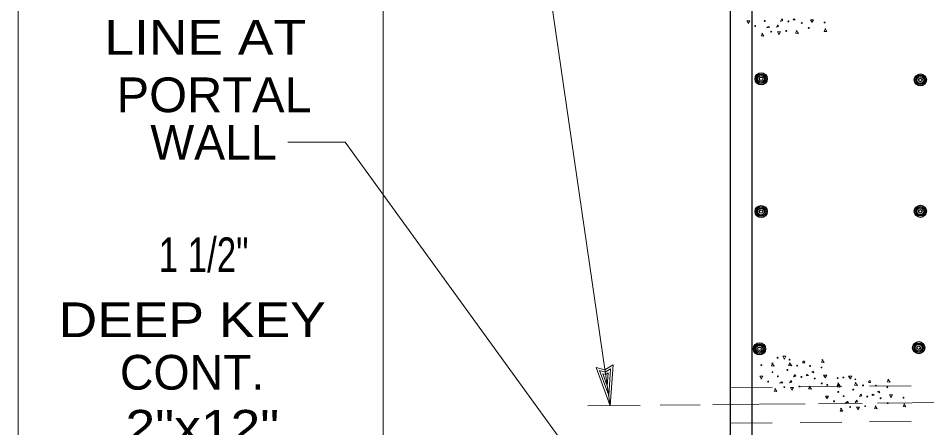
# Model space of a CAD drawing. Extents: x -28.1 to 13.9, y -16.1 to 13.9.
# Drawn here: x -10.196 to -6.926, y -9.744 to -8.269 of the extents above; entities that cross this region are included whole.
import ezdxf
from ezdxf.enums import TextEntityAlignment as Align

# ---------------------------------------------------------------- set-up
doc = ezdxf.new("R2010")
doc.units = 0
doc.header["$LTSCALE"] = 0.05
doc.linetypes.add('MEDIUM_DASHED', pattern=[4.5, 3, -1.5])
doc.layers.add('1', color=7, linetype='Continuous', lineweight=13)
doc.layers.add('2', color=7, linetype='Continuous', lineweight=13)

msp = doc.modelspace()

# ---------------------------------------------------------------- linework, layer by layer
at = {"layer": '1', "lineweight": 25}
for p, q in [((-7.63204, -10.78531), (-7.63204, -2.71131)), ((-7.55404, -10.70931), (-7.55404, -2.79231))]:
    msp.add_line(p, q, dxfattribs=at)
at = {"layer": '1'}
for p, q in [((-8.43204, -7.14431), (-8.06504, -9.66431)), ((-8.88204, -10.58231), (-8.88204, -7.58031)), ((-9.22604, -8.71531), (-9.01904, -8.71531)), ((-9.01904, -8.71531), (-8.15504, -9.90831)), ((-8.06504, -9.66431), (-8.11604, -9.52631)), ((-8.07004, -9.62731), (-8.10404, -9.53731)), ((-8.10404, -9.53731), (-8.08304, -9.54331)), ((-8.07604, -9.59231), (-8.09204, -9.54931)), ((-8.09204, -9.54931), (-8.08104, -9.55131)), ((-8.08304, -9.54331), (-8.06404, -9.53131)), ((-8.08104, -9.55131), (-8.07304, -9.54631)), ((-8.07604, -9.59231), (-8.07304, -9.54631)), ((-8.07004, -9.62731), (-8.06404, -9.53131)), ((-8.06504, -9.66431), (-8.05504, -9.51731)), ((-8.14604, -9.66431), (-7.95704, -9.66331)), ((-7.88504, -9.66231), (-7.74104, -9.66131)), ((-7.69604, -9.66031), (-7.36304, -9.65731)), ((-7.31504, -9.65731), (-7.15804, -9.65631)), ((-7.10304, -9.65531), (-6.62804, -9.65031))]:
    msp.add_line(p, q, dxfattribs=at)
at = {"layer": '1', "linetype": 'MEDIUM_DASHED'}
for p, q in [((-7.63204, -9.59831), (-6.79104, -9.59031)), ((-7.63204, -9.72731), (-6.79104, -9.71931))]:
    msp.add_line(p, q, dxfattribs=at)
at = {"layer": '1'}
for points in [[(-10.19604, -11.70431), (-10.19604, -9.90431), (-10.19604, -2.71031)], [(-8.11604, -9.52631), (-8.08404, -9.53531), (-8.05504, -9.51731)]]:
    msp.add_lwpolyline(points, dxfattribs=at)
at = {"layer": '1', "lineweight": 25}
for centre, radius in [((-7.52199, -8.48723), 0.02168), ((-6.94899, -8.49123), 0.02168), ((-7.52199, -8.48723), 0.01681), ((-7.52199, -8.48723), 0.01233), ((-7.52199, -8.48723), 0.00623), ((-6.94899, -8.49123), 0.01681), ((-6.94899, -8.49123), 0.01233), ((-6.94899, -8.49123), 0.00623), ((-7.52199, -8.96523), 0.02168), ((-7.52199, -8.96523), 0.01681), ((-7.52199, -8.96523), 0.01233), ((-7.52199, -8.96523), 0.00623), ((-6.94899, -8.96423), 0.02168), ((-6.94899, -8.96423), 0.01681), ((-6.94899, -8.96423), 0.01233), ((-6.94899, -8.96423), 0.00623), ((-7.52799, -9.45923), 0.02168), ((-7.52799, -9.45923), 0.01681), ((-7.52799, -9.45923), 0.01233), ((-6.95499, -9.45523), 0.02168), ((-6.95499, -9.45523), 0.01681), ((-6.95499, -9.45523), 0.01233), ((-6.95499, -9.45523), 0.00623), ((-7.52799, -9.45923), 0.00623)]:
    msp.add_circle(centre, radius, dxfattribs=at)
at = {"layer": '2'}
for p, q in [((-7.37304, -9.50731), (-7.36704, -9.50231)), ((-7.13604, -9.57831), (-7.13004, -9.57331))]:
    msp.add_line(p, q, dxfattribs=at)
for points in [[(-7.45204, -8.28031), (-7.44704, -8.27131), (-7.44404, -8.27731)], [(-7.46704, -8.30131), (-7.46204, -8.29331), (-7.45904, -8.29931)], [(-7.42004, -9.58131), (-7.41504, -9.57331), (-7.41204, -9.57931)], [(-7.40504, -9.56031), (-7.40004, -9.55131), (-7.39704, -9.55731)], [(-7.18304, -9.65231), (-7.17804, -9.64431), (-7.17504, -9.65031)], [(-7.16804, -9.63131), (-7.16304, -9.62231), (-7.16004, -9.62831)]]:
    msp.add_lwpolyline(points, close=True, dxfattribs=at)
for points in [[(-7.40704, -8.27531), (-7.40404, -8.27131), (-7.39904, -8.27531), (-7.40604, -8.27631)], [(-7.56904, -8.28631), (-7.57404, -8.27831), (-7.56304, -8.27831), (-7.56904, -8.28831)], [(-7.50004, -8.30131), (-7.49504, -8.29831), (-7.49104, -8.30131), (-7.50304, -8.30331)], [(-7.33904, -8.28231), (-7.34404, -8.27431), (-7.33304, -8.27431), (-7.33904, -8.28431)], [(-7.29004, -8.30631), (-7.29504, -8.31631), (-7.28504, -8.31731), (-7.29204, -8.30631)], [(-7.51704, -8.32231), (-7.52204, -8.33231), (-7.51204, -8.33331), (-7.52004, -8.32231)], [(-7.45804, -8.32731), (-7.46304, -8.31831), (-7.45204, -8.31831), (-7.45804, -8.32831)], [(-7.39304, -8.31331), (-7.39804, -8.32331), (-7.38804, -8.32431), (-7.39604, -8.31331)], [(-7.48004, -9.51031), (-7.48504, -9.52031), (-7.47504, -9.52131), (-7.48304, -9.51031)], [(-7.43904, -9.49531), (-7.44404, -9.48631), (-7.43304, -9.48631), (-7.43904, -9.49731)], [(-7.41804, -9.50931), (-7.42304, -9.51931), (-7.41204, -9.52031), (-7.42004, -9.50931)], [(-7.36704, -9.50231), (-7.36504, -9.50931), (-7.37304, -9.50931)], [(-7.30004, -9.49731), (-7.30504, -9.50731), (-7.29504, -9.50831), (-7.30304, -9.49731)], [(-7.34004, -9.54231), (-7.33504, -9.54031), (-7.33204, -9.54631), (-7.34004, -9.54331)], [(-7.52204, -9.56631), (-7.52704, -9.55831), (-7.51604, -9.55831), (-7.52204, -9.56831)], [(-7.45304, -9.58131), (-7.44804, -9.57831), (-7.44404, -9.58131), (-7.45604, -9.58331)], [(-7.36004, -9.55531), (-7.35704, -9.55131), (-7.35204, -9.55531), (-7.35904, -9.55631)], [(-7.29204, -9.56231), (-7.29704, -9.55431), (-7.28604, -9.55431), (-7.29204, -9.56431)], [(-7.24304, -9.58131), (-7.24804, -9.59131), (-7.23804, -9.59231), (-7.24604, -9.58131)], [(-7.20204, -9.56631), (-7.20704, -9.55731), (-7.19604, -9.55731), (-7.20204, -9.56831)], [(-7.18104, -9.58031), (-7.18604, -9.59031), (-7.17504, -9.59131), (-7.18304, -9.58031)], [(-7.13004, -9.57331), (-7.12804, -9.58031), (-7.13604, -9.58031)], [(-7.06304, -9.56831), (-7.06804, -9.57831), (-7.05804, -9.57931), (-7.06604, -9.56831)], [(-7.47004, -9.60231), (-7.47504, -9.61231), (-7.46504, -9.61331), (-7.47304, -9.60231)], [(-7.41104, -9.60731), (-7.41604, -9.59831), (-7.40504, -9.59831), (-7.41104, -9.60831)], [(-7.34604, -9.59331), (-7.35104, -9.60331), (-7.34104, -9.60431), (-7.34904, -9.59331)], [(-7.24304, -9.58631), (-7.24804, -9.59631), (-7.23804, -9.59731), (-7.24504, -9.58631)], [(-7.10304, -9.61331), (-7.09804, -9.61131), (-7.09504, -9.61731), (-7.10304, -9.61431)], [(-7.28504, -9.63731), (-7.29004, -9.62931), (-7.27904, -9.62931), (-7.28504, -9.63931)], [(-7.12304, -9.62631), (-7.12004, -9.62231), (-7.11504, -9.62631), (-7.12204, -9.62731)], [(-7.05504, -9.63331), (-7.06004, -9.62531), (-7.04904, -9.62531), (-7.05504, -9.63531)], [(-7.23304, -9.67331), (-7.23804, -9.68331), (-7.22804, -9.68431), (-7.23604, -9.67331)], [(-7.21604, -9.65231), (-7.21104, -9.64931), (-7.20704, -9.65231), (-7.21904, -9.65431)], [(-7.17404, -9.67831), (-7.17904, -9.66931), (-7.16804, -9.66931), (-7.17404, -9.67931)], [(-7.10904, -9.66431), (-7.11404, -9.67431), (-7.10404, -9.67531), (-7.11204, -9.66431)], [(-7.00604, -9.65731), (-7.01104, -9.66731), (-7.00104, -9.66831), (-7.00804, -9.65731)]]:
    msp.add_lwpolyline(points, dxfattribs=at)
for centre in [(-7.54354, -8.29719), (-7.50904, -8.27869), (-7.42404, -8.28044), (-7.37604, -8.28619), (-7.35079, -8.30394), (-7.29354, -8.28444), (-7.48554, -8.31744), (-7.43154, -8.31494), (-7.52104, -9.51819), (-7.46279, -9.49144), (-7.42004, -9.49819), (-7.48129, -9.54344), (-7.42754, -9.53519), (-7.39229, -9.51994), (-7.34604, -9.52094), (-7.30479, -9.52669), (-7.49654, -9.57719), (-7.46204, -9.55869), (-7.37704, -9.56044), (-7.32904, -9.56619), (-7.24654, -9.56444), (-7.22579, -9.56244), (-7.18304, -9.56919), (-7.43854, -9.59744), (-7.38454, -9.59494), (-7.30379, -9.58394), (-7.28404, -9.58919), (-7.24429, -9.61444), (-7.19054, -9.60619), (-7.15529, -9.59094), (-7.10904, -9.59194), (-7.06779, -9.59769), (-7.25954, -9.64819), (-7.22504, -9.62969), (-7.14004, -9.63144), (-7.09204, -9.63719), (-7.00954, -9.63544), (-7.20154, -9.66844), (-7.14754, -9.66594), (-7.06679, -9.65494)]:
    msp.add_circle(centre, 0.00162, dxfattribs=at)

# ---------------------------------------------------------------- texts
at = {"layer": '1'}
for s, width, p in [('LINE AT', 1.15, (-9.52285, -8.40031)), ('PORTAL', 1.05, (-9.49068, -8.60731)), ('1 1/2"', 0.75, (-9.52868, -9.18331)), ('DEEP KEY', 1.15, (-9.5697, -9.41731)), ('2"x12"', 1.15, (-9.53318, -9.80431))]:
    msp.add_text(s, height=0.125, dxfattribs=dict(at, width=width)).set_placement(p, align=Align.CENTER)
for s, p in [('WALL', (-9.49278, -8.77831)), ('CONT.', (-9.56981, -9.60631))]:
    msp.add_text(s, height=0.125, dxfattribs=at).set_placement(p, align=Align.CENTER)

doc.saveas('drawing.dxf')
